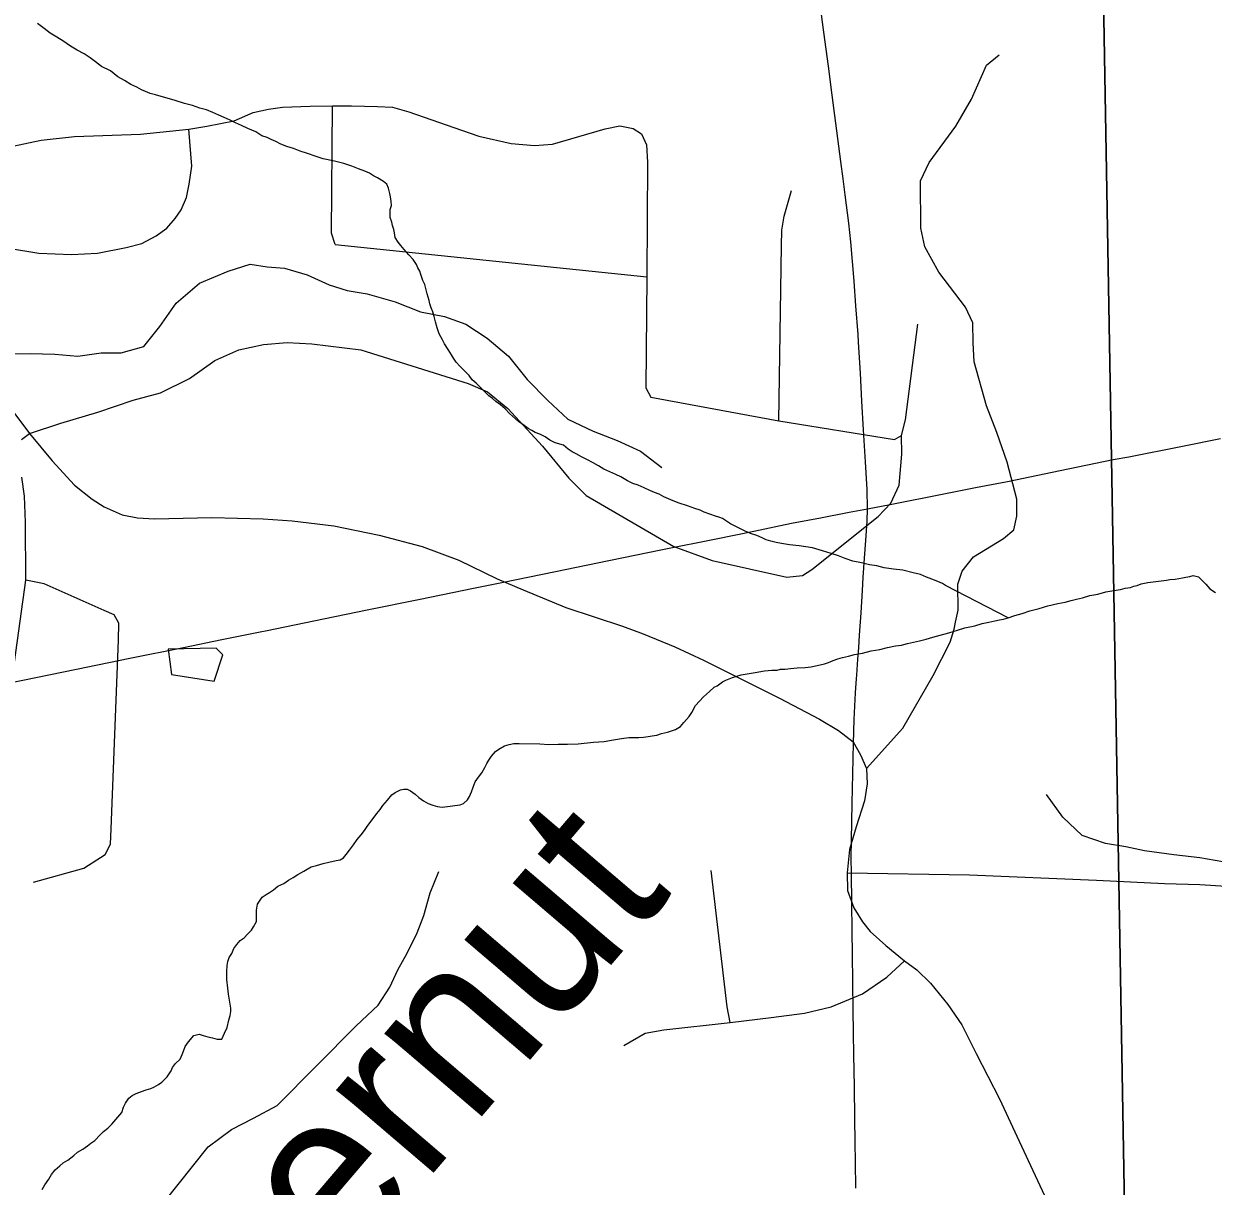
# Model space of a CAD drawing. Extents: x -6.1 to 38, y -7.7 to 22.
# Drawn here: x 6.42 to 7.096, y 16.475 to 17.136 of the extents above; entities that cross this region are included whole.
import ezdxf

# ---------------------------------------------------------------- set-up
doc = ezdxf.new("R2010")
doc.units = 0
for name, color, linetype in [('GM_X_City_Street', 7, 'Continuous'), ('GM_X_Corporation', 7, 'Continuous'), ('GM_X_Minor_Lake', 7, 'Continuous'), ('GM_X_Minor_River', 7, 'Continuous'), ('GM_X_Minor_River_Text', 7, 'Continuous'), ('GM_X_State_Route', 7, 'Continuous'), ('GM_X_Township_Road', 7, 'Continuous'), ('GM_X_US_Route', 7, 'Continuous')]:
    doc.layers.add(name, color=color, linetype=linetype)

msp = doc.modelspace()

# ---------------------------------------------------------------- linework, layer by layer
at = {"layer": 'GM_X_City_Street'}
msp.add_line((6.59704, 17.01011), (6.77417, 16.99162), dxfattribs=at)
for points in [[(6.94968, 16.79524), (6.95115, 16.80219), (6.95094, 16.81697), (6.95344, 16.82426), (6.95975, 16.83249), (6.97684, 16.84289), (6.98278, 16.8479), (6.98445, 16.85552), (6.98445, 16.86536), (6.97906, 16.88634), (6.97312, 16.90324), (6.96718, 16.91828), (6.96031, 16.94335), (6.95957, 16.95412), (6.95938, 16.96563), (6.95529, 16.97455), (6.94007, 16.99441), (6.93208, 17.00871), (6.9299, 17.01932), (6.92967, 17.04622), (6.93468, 17.05681), (6.94973, 17.07742), (6.95864, 17.09265), (6.96718, 17.11215), (6.97442, 17.11791)], [(6.4036, 17.06389), (6.42984, 17.06951), (6.44876, 17.07152), (6.48629, 17.07291), (6.51381, 17.07569), (6.52391, 17.07735), (6.53946, 17.0805), (6.55039, 17.08512), (6.559, 17.08701), (6.56699, 17.08827), (6.58274, 17.08869), (6.59535, 17.08891), (6.60628, 17.08891), (6.62099, 17.08848), (6.6296, 17.08827), (6.63885, 17.08554), (6.66007, 17.07819), (6.67856, 17.07168), (6.69705, 17.06748), (6.71029, 17.06642), (6.72055, 17.06716), (6.75043, 17.07588), (6.75883, 17.07756), (6.7664, 17.07609), (6.77102, 17.07294), (6.77396, 17.06684), (6.77459, 17.05697), (6.77417, 16.99162), (6.77354, 16.92858), (6.77648, 16.92333)], [(6.59704, 17.01011), (6.59494, 17.01662), (6.59535, 17.08891)], [(6.39594, 17.01229), (6.41131, 17.00809), (6.42858, 17.00518), (6.44709, 17.0045), (6.46194, 17.00511), (6.47823, 17.0083), (6.48714, 17.01074), (6.49518, 17.01506), (6.50122, 17.01936), (6.50602, 17.0248), (6.50941, 17.02986), (6.51236, 17.03679), (6.51403, 17.04436), (6.51551, 17.05466), (6.51381, 17.07569)], [(6.84926, 16.90974), (6.85077, 17.00928), (6.8509, 17.01818), (6.85223, 17.02617), (6.85632, 17.04084)], [(6.77648, 16.92333), (6.84926, 16.90974), (6.91492, 16.89923), (6.9189, 16.90157), (6.92112, 16.91048), (6.92818, 16.96471)], [(6.42318, 16.90261), (6.44108, 16.90858), (6.46211, 16.91482), (6.48209, 16.92153), (6.4977, 16.92565), (6.51415, 16.93397), (6.52864, 16.94408), (6.54222, 16.95015), (6.55628, 16.9533), (6.56961, 16.95427), (6.58368, 16.95354), (6.61158, 16.95022), (6.67248, 16.9311), (6.68362, 16.92627), (6.6951, 16.91688), (6.71482, 16.89536), (6.72986, 16.87724), (6.7397, 16.8674), (6.78947, 16.83843), (6.8112, 16.83045), (6.85372, 16.82098), (6.86263, 16.8219), (6.86784, 16.82525), (6.90571, 16.85533), (6.91277, 16.86294), (6.9176, 16.87316), (6.91909, 16.8908), (6.9189, 16.90157)], [(6.42551, 16.64754), (6.4541, 16.65553), (6.46618, 16.66314), (6.46915, 16.66908), (6.4697, 16.67781), (6.47379, 16.78514), (6.47397, 16.79479), (6.47138, 16.79943), (6.46562, 16.80204), (6.43153, 16.81704), (6.42109, 16.81926)], [(6.8991, 16.71205), (6.91974, 16.73496), (6.93699, 16.76492), (6.94657, 16.78387), (6.94884, 16.79126), (6.94968, 16.79524)], [(6.82144, 16.56776), (6.81979, 16.57659), (6.81062, 16.65416)], [(6.76115, 16.55467), (6.77313, 16.56156), (6.78371, 16.56342), (6.82144, 16.56776), (6.84476, 16.57047), (6.86371, 16.57297), (6.87891, 16.57651), (6.89681, 16.58401), (6.91055, 16.59337), (6.92055, 16.60274)]]:
    msp.add_lwpolyline(points, dxfattribs=at)
at = {"layer": 'GM_X_Corporation'}
msp.add_lwpolyline([(8.9, 14.68725), (8.9, 19.53649), (8.77571, 19.53237), (8.77312, 19.53228), (6.99327, 19.47331), (6.99349, 19.46054), (7.03821, 16.8882), (7.05054, 16.17866), (7.07262, 15.21743), (7.07601, 15.03919), (7.07603, 15.03845), (7.07902, 14.88093), (7.08348, 14.64684), (7.55487, 14.65733), (8.5875, 14.68029)], close=True, dxfattribs=at)
msp.add_lwpolyline([(7.05054, 16.17866), (7.03821, 16.8882), (6.99349, 19.46054)], dxfattribs=at)
at = {"layer": 'GM_X_Minor_Lake'}
for points in [[(6.53302, 16.77668), (6.52922, 16.78047), (6.50197, 16.78002), (6.50393, 16.76561)], [(6.50393, 16.76561), (6.52817, 16.76187), (6.53302, 16.77668)]]:
    msp.add_lwpolyline(points, dxfattribs=at)
at = {"layer": 'GM_X_Minor_River'}
for points in [[(6.64918, 16.98201), (6.64876, 16.98429), (6.64795, 16.98731), (6.64677, 16.98957), (6.64557, 16.99297), (6.64516, 16.99487), (6.64398, 16.99675), (6.64319, 16.99863), (6.64124, 17.00164), (6.63891, 17.00426), (6.6362, 17.00725), (6.63426, 17.0095), (6.63271, 17.01137), (6.63114, 17.01401), (6.63072, 17.01666), (6.6303, 17.01855), (6.6295, 17.02082), (6.62909, 17.02272), (6.62828, 17.02536), (6.6282, 17.02992), (6.62892, 17.03222), (6.62888, 17.0345), (6.62845, 17.03715), (6.62804, 17.03905), (6.62722, 17.04207), (6.62642, 17.04434), (6.6245, 17.04583), (6.62104, 17.04805), (6.61874, 17.04915), (6.61643, 17.05063), (6.61376, 17.05172), (6.61031, 17.05318), (6.60649, 17.05463), (6.6019, 17.05607), (6.59656, 17.05749), (6.59008, 17.0589), (6.5855, 17.06034), (6.58129, 17.06178), (6.57709, 17.06323), (6.57327, 17.06468), (6.56945, 17.06575), (6.566, 17.06721), (6.56332, 17.06868), (6.56064, 17.06978), (6.55834, 17.07087), (6.55529, 17.07196), (6.55183, 17.07418), (6.54724, 17.076), (6.54379, 17.07784), (6.54034, 17.0793), (6.53728, 17.08076), (6.53383, 17.08222), (6.53077, 17.08369), (6.52732, 17.08515), (6.52388, 17.08661), (6.52006, 17.08768), (6.51586, 17.08912), (6.51128, 17.09018), (6.50593, 17.09199), (6.49486, 17.09521), (6.49181, 17.09591), (6.48913, 17.09701), (6.48683, 17.09811), (6.48415, 17.09958), (6.48071, 17.10104), (6.47725, 17.10326), (6.47341, 17.10547), (6.46917, 17.10882), (6.46419, 17.11139), (6.46072, 17.11399), (6.45765, 17.11621), (6.45419, 17.11843), (6.45035, 17.12065), (6.44651, 17.12286), (6.44267, 17.12545), (6.43882, 17.12804), (6.43499, 17.13026), (6.43152, 17.13286), (6.42767, 17.13583)], [(6.41105, 16.948), (6.42353, 16.94804), (6.43752, 16.94771), (6.45076, 16.94661), (6.46399, 16.94855), (6.47534, 16.94858), (6.48818, 16.95204), (6.49723, 16.96344), (6.50664, 16.97673), (6.51984, 16.98814), (6.53608, 16.99502), (6.54855, 16.99885), (6.55839, 16.99736), (6.56822, 16.99664), (6.58109, 16.99289), (6.59359, 16.98724), (6.60382, 16.98386), (6.61517, 16.982), (6.63106, 16.9775), (6.64545, 16.97186), (6.65908, 16.96924), (6.67119, 16.96473), (6.68332, 16.95681), (6.69545, 16.94661), (6.70609, 16.93338), (6.71785, 16.92129), (6.72922, 16.91071), (6.74362, 16.90393), (6.75725, 16.89866), (6.7705, 16.89264), (6.78264, 16.8832)], [(6.97948, 16.79783), (6.94383, 16.8162), (6.94229, 16.81732), (6.93961, 16.81841), (6.93617, 16.81987), (6.93311, 16.82095), (6.92967, 16.82241), (6.92547, 16.82347), (6.91975, 16.82489), (6.91442, 16.82556), (6.90909, 16.82622), (6.90489, 16.82729), (6.9007, 16.82797), (6.89613, 16.82903), (6.89117, 16.83008), (6.88697, 16.83153), (6.88314, 16.83298), (6.87894, 16.83443), (6.87398, 16.83586), (6.86825, 16.83766), (6.86064, 16.83866), (6.85531, 16.83933), (6.85074, 16.84), (6.84768, 16.84071), (6.84463, 16.84141), (6.84197, 16.84213), (6.83966, 16.84322), (6.8366, 16.84469), (6.83316, 16.84577), (6.82972, 16.84723), (6.82665, 16.84869), (6.82397, 16.85017), (6.82167, 16.85127), (6.81936, 16.85275), (6.81706, 16.85423), (6.81515, 16.85495), (6.81324, 16.85568), (6.80674, 16.85784), (6.80444, 16.85894), (6.80139, 16.86003), (6.79718, 16.86147), (6.7926, 16.86291), (6.78916, 16.86437), (6.78648, 16.86547), (6.7838, 16.86656), (6.78111, 16.86803), (6.77844, 16.86912), (6.77576, 16.87022), (6.77269, 16.87168), (6.76925, 16.87314), (6.76619, 16.87422), (6.76313, 16.87569), (6.75929, 16.8779), (6.7566, 16.87938), (6.75316, 16.88083), (6.74972, 16.88229), (6.74665, 16.88414), (6.74357, 16.88599), (6.74012, 16.88783), (6.73706, 16.88929), (6.73399, 16.89114), (6.73169, 16.89224), (6.72938, 16.89372), (6.72668, 16.89595), (6.7221, 16.89739), (6.71904, 16.89885), (6.71635, 16.90071), (6.71328, 16.90217), (6.7106, 16.90326), (6.70868, 16.90437), (6.70676, 16.90548), (6.70369, 16.9077), (6.70138, 16.90918), (6.69945, 16.91105), (6.69598, 16.91403), (6.69365, 16.91665), (6.69095, 16.91888), (6.68826, 16.92073), (6.68633, 16.9226), (6.6844, 16.92409), (6.68131, 16.92707), (6.67938, 16.92894), (6.67706, 16.93118), (6.67475, 16.93304), (6.67318, 16.93567), (6.66777, 16.9409), (6.66583, 16.94315), (6.66427, 16.9454), (6.6631, 16.94728), (6.66115, 16.95029), (6.65919, 16.95367), (6.65801, 16.95593), (6.65605, 16.95932), (6.65485, 16.96272), (6.65403, 16.96613), (6.65321, 16.96915), (6.65241, 16.9718), (6.65161, 16.97407), (6.65081, 16.97633), (6.65039, 16.97823), (6.64918, 16.98201)], [(6.84823, 16.76809), (6.85012, 16.76851), (6.85278, 16.76855), (6.85581, 16.76899), (6.8596, 16.76944), (6.86415, 16.76952), (6.86756, 16.76996), (6.87513, 16.77162), (6.87739, 16.77242), (6.88003, 16.77361), (6.88267, 16.77442), (6.88532, 16.77522), (6.88872, 16.77604), (6.89212, 16.77687), (6.89667, 16.77771), (6.90158, 16.77894), (6.9065, 16.77979), (6.91104, 16.78101), (6.91558, 16.78185), (6.91899, 16.78229), (6.9224, 16.78312), (6.9258, 16.78394), (6.9292, 16.78476), (6.93298, 16.78559), (6.93676, 16.78679), (6.94092, 16.78801), (6.94583, 16.78924), (6.95074, 16.79085), (6.9549, 16.79206), (6.96057, 16.79331), (6.96473, 16.79452), (6.96851, 16.79535), (6.97191, 16.79617), (6.97456, 16.7966), (6.97683, 16.79702), (6.97948, 16.79783), (6.98325, 16.79904), (6.98741, 16.80025), (6.99194, 16.80186), (6.99723, 16.80309), (7.00214, 16.8047), (7.00782, 16.80594), (7.01198, 16.80678), (7.01538, 16.8076), (7.01841, 16.80842), (7.02181, 16.80924), (7.02597, 16.81045), (7.03051, 16.8113), (7.03504, 16.81252), (7.03958, 16.81336), (7.04337, 16.81381), (7.04602, 16.81462), (7.04905, 16.81505), (7.05093, 16.81584), (7.05282, 16.81626), (7.05509, 16.81706), (7.05887, 16.81789), (7.06948, 16.81922), (7.07137, 16.81964), (7.07441, 16.81969), (7.07857, 16.82052), (7.08047, 16.82094), (7.08274, 16.82136), (7.08463, 16.82177), (7.08768, 16.82107), (7.08961, 16.8192), (7.09193, 16.81696), (7.09425, 16.81434), (7.09733, 16.81212)], [(6.55286, 16.63502), (6.55545, 16.63887), (6.5577, 16.64043), (6.55958, 16.64161), (6.56183, 16.64317), (6.56446, 16.64512), (6.56784, 16.6467), (6.57047, 16.64865), (6.5731, 16.65021), (6.57573, 16.65178), (6.57911, 16.65374), (6.58099, 16.65492), (6.58325, 16.6561), (6.58627, 16.65691), (6.59005, 16.65812), (6.59345, 16.65894), (6.59761, 16.65978), (6.59988, 16.6602), (6.60176, 16.66138), (6.60325, 16.6633), (6.60511, 16.66562), (6.60733, 16.6687), (6.60955, 16.67178), (6.61178, 16.67448), (6.61364, 16.6768), (6.61512, 16.67911), (6.62068, 16.68643), (6.62254, 16.68875), (6.62402, 16.69105), (6.62662, 16.69414), (6.62922, 16.69723), (6.6311, 16.69841), (6.63411, 16.69998), (6.636, 16.7004), (6.6379, 16.70043), (6.63982, 16.69932), (6.64251, 16.69747), (6.64444, 16.6956), (6.64714, 16.69375), (6.64982, 16.69228), (6.6525, 16.69119), (6.65517, 16.69047), (6.65783, 16.69014), (6.66238, 16.6906), (6.66503, 16.69103), (6.66806, 16.69147), (6.66995, 16.69226), (6.67219, 16.6942), (6.6733, 16.69612), (6.67439, 16.6988), (6.67548, 16.70149), (6.67657, 16.70455), (6.67842, 16.70724), (6.68027, 16.70956), (6.68212, 16.71263), (6.68322, 16.71493), (6.68432, 16.71686), (6.6858, 16.71916), (6.68803, 16.72187), (6.68991, 16.72304), (6.69329, 16.725), (6.69593, 16.72581), (6.69858, 16.72624), (6.70162, 16.72629), (6.7134, 16.72612), (6.71834, 16.72583), (6.72366, 16.72593), (6.72897, 16.72602), (6.73504, 16.72613), (6.74376, 16.72705), (6.74983, 16.72754), (6.75513, 16.7284), (6.75968, 16.72924), (6.76385, 16.72969), (6.76688, 16.72975), (6.76954, 16.72979), (6.7722, 16.72984), (6.77485, 16.73027), (6.77712, 16.73069), (6.77977, 16.73112), (6.78241, 16.73193), (6.78582, 16.73275), (6.78808, 16.73355), (6.79034, 16.73435), (6.79336, 16.73593), (6.79521, 16.73824), (6.79819, 16.74172), (6.79967, 16.74402), (6.80188, 16.74787), (6.80634, 16.75289), (6.80971, 16.75599), (6.81232, 16.75832), (6.81421, 16.75912), (6.8172, 16.76145), (6.81909, 16.76225), (6.82286, 16.76383), (6.82777, 16.76544), (6.83572, 16.76673), (6.84102, 16.76758), (6.84519, 16.76804), (6.84823, 16.76809)], [(7.10593, 16.65826), (7.08852, 16.66124), (7.07377, 16.66309), (7.05712, 16.66532), (7.04652, 16.66756), (7.0348, 16.66942), (7.02154, 16.67393), (7.01054, 16.68451), (7.00143, 16.69737)], [(6.49954, 16.46532), (6.52477, 16.4969), (6.53798, 16.50679), (6.55044, 16.51328), (6.56403, 16.52052), (6.6089, 16.56577), (6.62134, 16.57756), (6.62812, 16.58781), (6.63262, 16.59768), (6.63789, 16.60718), (6.64353, 16.61857), (6.64728, 16.62843), (6.65102, 16.64133), (6.6559, 16.65348)], [(6.43044, 16.47274), (6.43191, 16.47543), (6.43414, 16.47851), (6.43561, 16.4812), (6.43784, 16.4839), (6.44045, 16.48623), (6.44232, 16.48778), (6.44496, 16.48935), (6.44832, 16.49207), (6.45057, 16.49401), (6.45358, 16.49559), (6.4562, 16.49754), (6.45807, 16.49909), (6.46032, 16.50065), (6.46331, 16.50375), (6.46517, 16.50568), (6.46779, 16.50763), (6.47003, 16.50995), (6.47561, 16.51652), (6.47669, 16.51958), (6.47779, 16.52188), (6.47964, 16.52458), (6.48151, 16.52613), (6.48377, 16.52731), (6.48679, 16.52851), (6.48943, 16.52931), (6.49208, 16.53012), (6.49396, 16.53092), (6.49659, 16.53249), (6.49847, 16.53366), (6.50145, 16.53676), (6.50367, 16.54022), (6.5044, 16.54213), (6.50625, 16.54445), (6.50887, 16.54677), (6.50996, 16.54946), (6.51068, 16.55137), (6.51178, 16.55405), (6.51363, 16.55675), (6.5166, 16.56022), (6.51963, 16.56104), (6.52192, 16.56032), (6.52459, 16.55961), (6.52726, 16.55889), (6.52993, 16.55818), (6.53259, 16.55823), (6.53405, 16.56168), (6.53551, 16.56474), (6.53658, 16.56894), (6.53729, 16.57162), (6.53763, 16.57391), (6.53759, 16.57581), (6.53631, 16.58377), (6.53587, 16.58718), (6.5354, 16.59212), (6.53532, 16.59668), (6.53564, 16.60011), (6.53598, 16.6024), (6.5367, 16.60469), (6.53817, 16.607), (6.53926, 16.60968), (6.54112, 16.61199), (6.54298, 16.61431), (6.54523, 16.61587), (6.5471, 16.61781), (6.54933, 16.62013), (6.55044, 16.62205), (6.55228, 16.62512), (6.55221, 16.62893), (6.55216, 16.63158), (6.55286, 16.63502)]]:
    msp.add_lwpolyline(points, dxfattribs=at)
at = {"layer": 'GM_X_State_Route'}
for points in [[(6.89962, 16.85986), (6.89931, 16.87073), (6.8984, 16.88654), (6.89736, 16.90477), (6.89642, 16.92103), (6.89551, 16.93688), (6.89449, 16.95446), (6.89424, 16.95888), (6.89303, 16.9752), (6.89198, 16.98926), (6.89007, 17.01161), (6.88896, 17.02214), (6.88686, 17.03826), (6.88568, 17.04735), (6.88438, 17.05727), (6.88211, 17.07475), (6.87946, 17.09507), (6.87733, 17.11141), (6.8748, 17.13082), (6.87275, 17.14655)], [(6.39942, 16.93414), (6.42318, 16.90261), (6.43608, 16.88713), (6.44878, 16.87319), (6.45874, 16.86528), (6.46564, 16.8609), (6.47584, 16.85632), (6.48451, 16.85467), (6.49417, 16.85403), (6.52685, 16.85486), (6.556, 16.85403), (6.57245, 16.85299), (6.59618, 16.85008), (6.622, 16.84487), (6.64635, 16.83841), (6.66718, 16.8305), (6.68912, 16.82003), (6.70382, 16.81364), (6.72818, 16.80365), (6.76025, 16.79313), (6.77211, 16.78866), (6.79001, 16.78137), (6.80634, 16.77365), (6.84955, 16.75202), (6.87237, 16.74015), (6.88307, 16.73369), (6.8914, 16.72724), (6.89556, 16.71996), (6.8991, 16.71205), (6.89931, 16.7033), (6.89785, 16.69372), (6.89306, 16.67894), (6.88932, 16.66603), (6.88807, 16.65271), (6.88828, 16.64271), (6.89181, 16.63293), (6.89669, 16.625), (6.90118, 16.6194), (6.90991, 16.61146), (6.92055, 16.60274), (6.92762, 16.59754), (6.93533, 16.59004), (6.94532, 16.57797), (6.95323, 16.56631), (6.96135, 16.55007), (6.97467, 16.52425), (6.98571, 16.5001), (7.00528, 16.45825)], [(6.89338, 16.7632), (6.89352, 16.76521), (6.89417, 16.77437), (6.89459, 16.78076), (6.89506, 16.78789), (6.89589, 16.80064), (6.89673, 16.81337), (6.89721, 16.82081), (6.89793, 16.83179), (6.89858, 16.8417), (6.89931, 16.85285), (6.89962, 16.85986)], [(6.89301, 16.47355), (6.8928, 16.48824), (6.89263, 16.49955), (6.89243, 16.51313), (6.89216, 16.53118), (6.89189, 16.54956), (6.89171, 16.56166), (6.89152, 16.57507), (6.89129, 16.5903), (6.89104, 16.60686), (6.89086, 16.61928), (6.89061, 16.63635), (6.89039, 16.65158), (6.89023, 16.6619), (6.89043, 16.67145), (6.89088, 16.69231), (6.89124, 16.70905), (6.89157, 16.72643), (6.89206, 16.74002), (6.89281, 16.75513), (6.89338, 16.7632)]]:
    msp.add_lwpolyline(points, dxfattribs=at)
at = {"layer": 'GM_X_Township_Road'}
for points in [[(6.4186, 16.89912), (6.42318, 16.90261)], [(6.41474, 16.77251), (6.42109, 16.81926), (6.42088, 16.85216), (6.42026, 16.86694), (6.4188, 16.87776)], [(6.88807, 16.65271), (6.9576, 16.65157), (7.02985, 16.64854), (7.06838, 16.6468), (7.08844, 16.64624), (7.10348, 16.64512)]]:
    msp.add_lwpolyline(points, dxfattribs=at)
at = {"layer": 'GM_X_US_Route'}
for points in [[(7.03924, 16.88775), (7.04811, 16.88931), (7.07857, 16.89542), (7.1003, 16.89978)], [(6.89962, 16.85986), (6.91252, 16.8623), (6.943, 16.86829), (6.96107, 16.87185), (6.97914, 16.8754), (7.00919, 16.88157), (7.03924, 16.88775)], [(6.55823, 16.79068), (6.58475, 16.79608), (6.61519, 16.80228), (6.64535, 16.80843), (6.67552, 16.81457), (6.69172, 16.81792), (6.72216, 16.82413), (6.7526, 16.83034), (6.78304, 16.83656), (6.81348, 16.84277), (6.83497, 16.84715), (6.85646, 16.85153), (6.87281, 16.85473), (6.88916, 16.85793), (6.89962, 16.85986)], [(5.96968, 16.67086), (5.99715, 16.67645), (6.02462, 16.68204), (6.05507, 16.68824), (6.08551, 16.69444), (6.11595, 16.70063), (6.13765, 16.70505), (6.15934, 16.70947), (6.18978, 16.71566), (6.22023, 16.72187), (6.23587, 16.72505), (6.25152, 16.72823), (6.28196, 16.73443), (6.3124, 16.74063), (6.34285, 16.74683), (6.36591, 16.75152), (6.38898, 16.75622), (6.41942, 16.76242), (6.44987, 16.76862), (6.48031, 16.77482), (6.51076, 16.78101), (6.53253, 16.78544), (6.5543, 16.78988), (6.55823, 16.79068)]]:
    msp.add_lwpolyline(points, dxfattribs=at)

# ---------------------------------------------------------------- texts
at = {"layer": 'GM_X_Minor_River_Text'}
msp.add_text('Butternut', height=0.094763, rotation=49.49823, dxfattribs=at).set_placement((6.45506, 16.25055))

doc.saveas('drawing.dxf')
